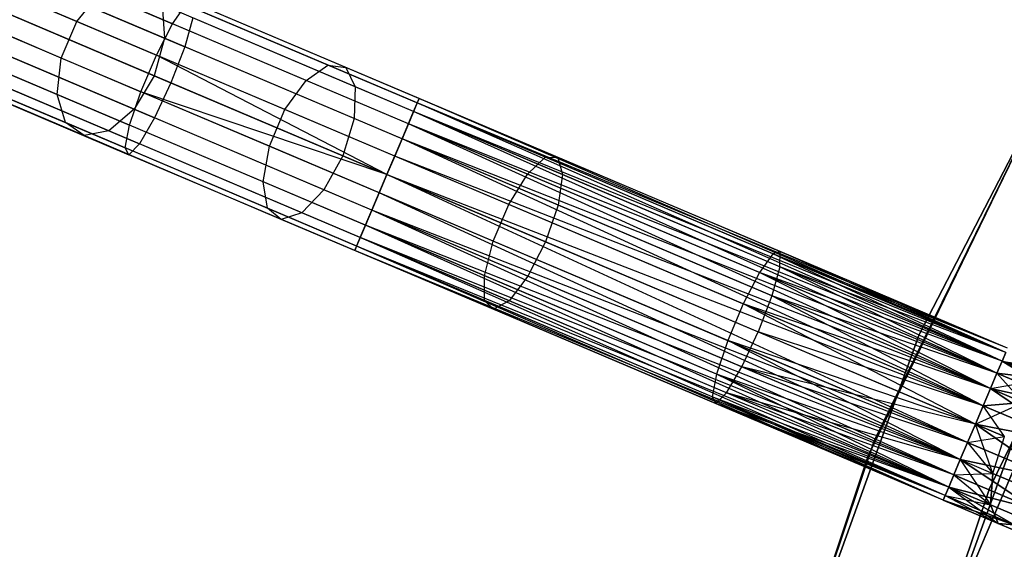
# Model space of a CAD drawing. Extents: x -91 to 91, y -91 to 262.
# Tile 287 of 480: x -69 to -57, y 23 to 29. Entities that reach past the tile are written whole.
import ezdxf

# ---------------------------------------------------------------- set-up
doc = ezdxf.new("R2010")
doc.units = 0
doc.header["$LTSCALE"] = 25.4
doc.layers.get('0').update_dxf_attribs({"linetype": 'CONTINUOUS'})

# ---------------------------------------------------------------- blocks, each defined once
blk = doc.blocks.new('ETE0_STL_1')
at = {"color": 0}
for p, q in [((-54.363, 32.816, 330.508), (-58.182, 25.439, 330.508)), ((-58.182, 25.439, 321.008), (-54.363, 32.816, 321.008)), ((-54.363, 32.816, 330.508), (-58.182, 25.439, 330.508)), ((-58.182, 25.439, 321.008), (-54.363, 32.816, 321.008)), ((-58.726, 24.157, 159.5), (-55.07, 31.615, 159.5)), ((-55.07, 31.615, 169), (-58.726, 24.157, 169)), ((-58.726, 24.157, 159.5), (-55.07, 31.615, 159.5)), ((-55.07, 31.615, 169), (-58.726, 24.157, 169)), ((-55.166, 31.447, 158.5), (-58.799, 23.977, 158.5)), ((-58.799, 23.977, 159.5), (-55.166, 31.447, 159.5)), ((-55.166, 31.447, 158.5), (-58.799, 23.977, 158.5)), ((-58.799, 23.977, 159.5), (-55.166, 31.447, 159.5)), ((-53.769, 30.868, 159.5), (-57.339, 23.586, 159.5)), ((-57.339, 23.586, 169), (-53.769, 30.868, 169)), ((-57.339, 23.586, 169), (-53.769, 30.868, 169)), ((-53.769, 30.868, 159.5), (-57.339, 23.586, 159.5)), ((-69.944, 30.353, 170.175), (-67.169, 29.176, 169.489)), ((-69.944, 30.353, 170.175), (-67.169, 29.176, 169.489)), ((-68.322, 29.205, 317.311), (-70.582, 30.163, 315.345)), ((-68.322, 29.205, 317.311), (-70.582, 30.163, 315.345)), ((-70.17, 29.988, 169.963), (-67.365, 28.799, 169.269)), ((-70.17, 29.988, 169.963), (-67.365, 28.799, 169.269)), ((-69.58, 29.983, 171.737), (-67.023, 28.899, 171.105)), ((-69.58, 29.983, 171.737), (-67.023, 28.899, 171.105)), ((-67.268, 29.003, 315.779), (-69.328, 29.876, 313.987)), ((-67.268, 29.003, 315.779), (-69.328, 29.876, 313.987)), ((-68.509, 28.764, 317.311), (-70.769, 29.722, 315.345)), ((-68.509, 28.764, 317.311), (-70.769, 29.722, 315.345)), ((-65.299, 28.679, 318.333), (-67.73, 29.709, 316.802)), ((-65.299, 28.679, 318.333), (-67.73, 29.709, 316.802)), ((-65.086, 28.651, 317.905), (-67.46, 29.658, 316.41)), ((-65.086, 28.651, 317.905), (-67.46, 29.658, 316.41)), ((-70.357, 29.547, 169.963), (-67.552, 28.358, 169.269)), ((-70.357, 29.547, 169.963), (-67.552, 28.358, 169.269)), ((-67.189, 28.464, 171.219), (-69.73, 29.542, 171.847)), ((-67.189, 28.464, 171.219), (-69.73, 29.542, 171.847)), ((-68.322, 29.205, 317.311), (-68.041, 29.546, 317.127)), ((-68.322, 29.205, 317.311), (-68.041, 29.546, 317.127)), ((-65.563, 28.495, 318.688), (-68.041, 29.546, 317.127)), ((-65.563, 28.495, 318.688), (-68.041, 29.546, 317.127)), ((-69.438, 29.418, 313.903), (-67.39, 28.55, 315.685)), ((-69.438, 29.418, 313.903), (-67.39, 28.55, 315.685)), ((-67.294, 29.403, 316.041), (-67.268, 29.003, 315.779)), ((-64.973, 28.419, 317.503), (-67.294, 29.403, 316.041)), ((-64.973, 28.419, 317.503), (-67.294, 29.403, 316.041)), ((-67.294, 29.403, 316.041), (-67.268, 29.003, 315.779)), ((-67.169, 29.176, 169.489), (-67.009, 29.404, 169.879)), ((-67.169, 29.176, 169.489), (-67.009, 29.404, 169.879)), ((-64.224, 28.223, 169.653), (-67.009, 29.404, 169.879)), ((-64.224, 28.223, 169.653), (-67.009, 29.404, 169.879)), ((-64.202, 28.276, 170.128), (-66.921, 29.429, 170.349)), ((-64.202, 28.276, 170.128), (-66.921, 29.429, 170.349)), ((-68.559, 28.325, 317.127), (-70.794, 29.273, 315.182)), ((-68.559, 28.325, 317.127), (-70.794, 29.273, 315.182)), ((-68.509, 28.764, 317.311), (-68.322, 29.205, 317.311)), ((-68.509, 28.764, 317.311), (-68.322, 29.205, 317.311)), ((-65.817, 28.143, 318.888), (-68.322, 29.205, 317.311)), ((-65.817, 28.143, 318.888), (-68.322, 29.205, 317.311)), ((-67.365, 28.799, 169.269), (-67.169, 29.176, 169.489)), ((-67.365, 28.799, 169.269), (-67.169, 29.176, 169.489)), ((-64.33, 27.973, 169.259), (-67.169, 29.176, 169.489)), ((-64.33, 27.973, 169.259), (-67.169, 29.176, 169.489)), ((-66.926, 29.247, 170.791), (-67.023, 28.899, 171.105)), ((-66.926, 29.247, 170.791), (-67.023, 28.899, 171.105)), ((-64.268, 28.12, 170.576), (-66.926, 29.247, 170.791)), ((-64.268, 28.12, 170.576), (-66.926, 29.247, 170.791)), ((-70.462, 29.132, 170.175), (-67.687, 27.955, 169.489)), ((-70.462, 29.132, 170.175), (-67.687, 27.955, 169.489)), ((-69.943, 29.127, 171.737), (-67.386, 28.043, 171.105)), ((-69.943, 29.127, 171.737), (-67.386, 28.043, 171.105)), ((-68.46, 27.988, 316.802), (-70.653, 28.917, 314.894)), ((-68.46, 27.988, 316.802), (-70.653, 28.917, 314.894)), ((-67.631, 28.147, 315.779), (-69.691, 29.02, 313.987)), ((-67.631, 28.147, 315.779), (-69.691, 29.02, 313.987)), ((-67.268, 29.003, 315.779), (-67.39, 28.55, 315.685)), ((-67.268, 29.003, 315.779), (-67.39, 28.55, 315.685)), ((-64.985, 28.035, 317.217), (-67.268, 29.003, 315.779)), ((-64.985, 28.035, 317.217), (-67.268, 29.003, 315.779)), ((-70.462, 28.836, 170.552), (-67.739, 27.682, 169.879)), ((-70.462, 28.836, 170.552), (-67.739, 27.682, 169.879)), ((-70.168, 28.834, 171.434), (-67.569, 27.732, 170.791)), ((-70.168, 28.834, 171.434), (-67.569, 27.732, 170.791)), ((-67.552, 28.358, 169.269), (-67.365, 28.799, 169.269)), ((-67.552, 28.358, 169.269), (-67.365, 28.799, 169.269)), ((-64.496, 27.583, 169.037), (-67.365, 28.799, 169.269)), ((-64.496, 27.583, 169.037), (-67.365, 28.799, 169.269)), ((-64.589, 27.362, 169.008), (-67.365, 28.799, 169.269)), ((-64.589, 27.362, 169.008), (-67.365, 28.799, 169.269)), ((-67.023, 28.899, 171.105), (-67.189, 28.464, 171.219)), ((-67.023, 28.899, 171.105), (-67.189, 28.464, 171.219)), ((-64.408, 27.79, 170.893), (-67.023, 28.899, 171.105)), ((-64.408, 27.79, 170.893), (-67.023, 28.899, 171.105)), ((-68.235, 27.83, 316.41), (-70.377, 28.738, 314.547)), ((-68.235, 27.83, 316.41), (-70.377, 28.738, 314.547)), ((-70.356, 28.729, 171.006), (-67.696, 27.601, 170.349)), ((-70.356, 28.729, 171.006), (-67.696, 27.601, 170.349)), ((-67.936, 27.887, 316.041), (-70.03, 28.775, 314.219)), ((-67.936, 27.887, 316.041), (-70.03, 28.775, 314.219)), ((-68.559, 28.325, 317.127), (-68.509, 28.764, 317.311)), ((-68.559, 28.325, 317.127), (-68.509, 28.764, 317.311)), ((-66.004, 27.702, 318.888), (-68.509, 28.764, 317.311)), ((-66.004, 27.702, 318.888), (-68.509, 28.764, 317.311)), ((-65.563, 28.495, 318.688), (-65.299, 28.679, 318.333)), ((-65.563, 28.495, 318.688), (-65.299, 28.679, 318.333)), ((-65.299, 28.679, 318.333), (-65.086, 28.651, 317.905)), ((-62.684, 27.57, 319.452), (-65.299, 28.679, 318.333)), ((-62.684, 27.57, 319.452), (-65.299, 28.679, 318.333)), ((-65.299, 28.679, 318.333), (-65.086, 28.651, 317.905)), ((-65.086, 28.651, 317.905), (-64.973, 28.419, 317.503)), ((-62.532, 27.569, 318.998), (-65.086, 28.651, 317.905)), ((-62.532, 27.569, 318.998), (-65.086, 28.651, 317.905)), ((-65.086, 28.651, 317.905), (-64.973, 28.419, 317.503)), ((-67.39, 28.55, 315.685), (-67.631, 28.147, 315.779)), ((-67.39, 28.55, 315.685), (-67.631, 28.147, 315.779)), ((-67.39, 28.55, 315.685), (-65.121, 27.588, 317.114)), ((-67.39, 28.55, 315.685), (-65.121, 27.588, 317.114)), ((-67.189, 28.464, 171.219), (-67.386, 28.043, 171.105)), ((-67.189, 28.464, 171.219), (-67.386, 28.043, 171.105)), ((-64.589, 27.362, 171.008), (-67.189, 28.464, 171.219)), ((-64.589, 27.362, 171.008), (-67.189, 28.464, 171.219)), ((-65.817, 28.143, 318.888), (-65.563, 28.495, 318.688)), ((-65.817, 28.143, 318.888), (-65.563, 28.495, 318.688)), ((-62.897, 27.366, 319.828), (-65.563, 28.495, 318.688)), ((-62.897, 27.366, 319.828), (-65.563, 28.495, 318.688)), ((-68.46, 27.988, 316.802), (-68.559, 28.325, 317.127)), ((-66.08, 27.274, 318.688), (-68.559, 28.325, 317.127)), ((-68.46, 27.988, 316.802), (-68.559, 28.325, 317.127)), ((-66.08, 27.274, 318.688), (-68.559, 28.325, 317.127)), ((-67.687, 27.955, 169.489), (-67.552, 28.358, 169.269)), ((-67.687, 27.955, 169.489), (-67.552, 28.358, 169.269)), ((-64.589, 27.362, 169.008), (-67.552, 28.358, 169.269)), ((-64.589, 27.362, 169.008), (-67.552, 28.358, 169.269)), ((-64.683, 27.142, 169.037), (-67.552, 28.358, 169.269)), ((-64.683, 27.142, 169.037), (-67.552, 28.358, 169.269)), ((-64.973, 28.419, 317.503), (-64.985, 28.035, 317.217)), ((-64.973, 28.419, 317.503), (-64.985, 28.035, 317.217)), ((-62.476, 27.361, 318.571), (-64.973, 28.419, 317.503)), ((-62.476, 27.361, 318.571), (-64.973, 28.419, 317.503)), ((-64.224, 28.223, 169.653), (-64.33, 27.973, 169.259)), ((-64.224, 28.223, 169.653), (-64.33, 27.973, 169.259)), ((-64.268, 28.12, 170.576), (-64.202, 28.276, 170.128)), ((-64.268, 28.12, 170.576), (-64.202, 28.276, 170.128)), ((-64.202, 28.276, 170.128), (-64.224, 28.223, 169.653)), ((-64.202, 28.276, 170.128), (-64.224, 28.223, 169.653)), ((-57.12, 25.274, 169.887), (-64.224, 28.223, 169.653)), ((-57.142, 25.221, 169.653), (-64.224, 28.223, 169.653)), ((-57.12, 25.274, 169.887), (-64.224, 28.223, 169.653)), ((-57.142, 25.221, 169.653), (-64.224, 28.223, 169.653)), ((-57.186, 25.118, 169.44), (-64.224, 28.223, 169.653)), ((-57.186, 25.118, 169.44), (-64.224, 28.223, 169.653)), ((-57.142, 25.221, 170.362), (-64.202, 28.276, 170.128)), ((-57.12, 25.274, 170.128), (-64.202, 28.276, 170.128)), ((-57.142, 25.221, 170.362), (-64.202, 28.276, 170.128)), ((-57.12, 25.274, 170.128), (-64.202, 28.276, 170.128)), ((-57.12, 25.274, 169.887), (-64.202, 28.276, 170.128)), ((-57.12, 25.274, 169.887), (-64.202, 28.276, 170.128)), ((-67.631, 28.147, 315.779), (-67.936, 27.887, 316.041)), ((-67.631, 28.147, 315.779), (-67.936, 27.887, 316.041)), ((-65.348, 27.179, 317.217), (-67.631, 28.147, 315.779)), ((-65.348, 27.179, 317.217), (-67.631, 28.147, 315.779)), ((-66.004, 27.702, 318.888), (-65.817, 28.143, 318.888)), ((-66.004, 27.702, 318.888), (-65.817, 28.143, 318.888)), ((-63.123, 27.001, 320.041), (-65.817, 28.143, 318.888)), ((-63.123, 27.001, 320.041), (-65.817, 28.143, 318.888)), ((-64.408, 27.79, 170.893), (-64.268, 28.12, 170.576)), ((-64.408, 27.79, 170.893), (-64.268, 28.12, 170.576)), ((-57.248, 24.971, 170.756), (-64.268, 28.12, 170.576)), ((-57.186, 25.118, 170.576), (-64.268, 28.12, 170.576)), ((-57.248, 24.971, 170.756), (-64.268, 28.12, 170.576)), ((-57.186, 25.118, 170.576), (-64.268, 28.12, 170.576)), ((-57.142, 25.221, 170.362), (-64.268, 28.12, 170.576)), ((-57.142, 25.221, 170.362), (-64.268, 28.12, 170.576)), ((-68.235, 27.83, 316.41), (-68.46, 27.988, 316.802)), ((-66.029, 26.957, 318.333), (-68.46, 27.988, 316.802)), ((-68.235, 27.83, 316.41), (-68.46, 27.988, 316.802)), ((-66.029, 26.957, 318.333), (-68.46, 27.988, 316.802)), ((-67.386, 28.043, 171.105), (-67.569, 27.732, 170.791)), ((-67.386, 28.043, 171.105), (-67.569, 27.732, 170.791)), ((-64.771, 26.935, 170.893), (-67.386, 28.043, 171.105)), ((-64.771, 26.935, 170.893), (-67.386, 28.043, 171.105)), ((-64.985, 28.035, 317.217), (-65.121, 27.588, 317.114)), ((-64.985, 28.035, 317.217), (-65.121, 27.588, 317.114)), ((-62.53, 26.994, 318.267), (-64.985, 28.035, 317.217)), ((-62.53, 26.994, 318.267), (-64.985, 28.035, 317.217)), ((-64.33, 27.973, 169.259), (-64.496, 27.583, 169.037)), ((-64.33, 27.973, 169.259), (-64.496, 27.583, 169.037)), ((-57.186, 25.118, 169.44), (-64.33, 27.973, 169.259)), ((-57.248, 24.971, 169.259), (-64.33, 27.973, 169.259)), ((-57.186, 25.118, 169.44), (-64.33, 27.973, 169.259)), ((-57.248, 24.971, 169.259), (-64.33, 27.973, 169.259)), ((-57.326, 24.788, 169.122), (-64.33, 27.973, 169.259)), ((-57.326, 24.788, 169.122), (-64.33, 27.973, 169.259)), ((-67.936, 27.887, 316.041), (-68.235, 27.83, 316.41)), ((-67.936, 27.887, 316.041), (-68.235, 27.83, 316.41)), ((-65.615, 26.903, 317.503), (-67.936, 27.887, 316.041)), ((-65.615, 26.903, 317.503), (-67.936, 27.887, 316.041)), ((-67.739, 27.682, 169.879), (-67.687, 27.955, 169.489)), ((-67.739, 27.682, 169.879), (-67.687, 27.955, 169.489)), ((-64.848, 26.752, 169.259), (-67.687, 27.955, 169.489)), ((-64.848, 26.752, 169.259), (-67.687, 27.955, 169.489)), ((-55.337, 27.85, 327.508), (-58.499, 20.389, 327.508)), ((-58.499, 20.389, 328.508), (-55.337, 27.85, 328.508)), ((-55.337, 27.85, 327.508), (-58.499, 20.389, 327.508)), ((-58.499, 20.389, 328.508), (-55.337, 27.85, 328.508)), ((-65.861, 26.823, 317.905), (-68.235, 27.83, 316.41)), ((-65.861, 26.823, 317.905), (-68.235, 27.83, 316.41)), ((-67.569, 27.732, 170.791), (-67.696, 27.601, 170.349)), ((-67.569, 27.732, 170.791), (-67.696, 27.601, 170.349)), ((-64.91, 26.605, 170.576), (-67.569, 27.732, 170.791)), ((-64.91, 26.605, 170.576), (-67.569, 27.732, 170.791)), ((-64.589, 27.362, 171.008), (-64.408, 27.79, 170.893)), ((-64.589, 27.362, 171.008), (-64.408, 27.79, 170.893)), ((-57.414, 24.581, 170.979), (-64.408, 27.79, 170.893)), ((-57.326, 24.788, 170.893), (-64.408, 27.79, 170.893)), ((-57.414, 24.581, 170.979), (-64.408, 27.79, 170.893)), ((-57.326, 24.788, 170.893), (-64.408, 27.79, 170.893)), ((-57.248, 24.971, 170.756), (-64.408, 27.79, 170.893)), ((-57.248, 24.971, 170.756), (-64.408, 27.79, 170.893)), ((-64.954, 26.502, 169.653), (-67.739, 27.682, 169.879)), ((-64.954, 26.502, 169.653), (-67.739, 27.682, 169.879)), ((-67.696, 27.601, 170.349), (-67.739, 27.682, 169.879)), ((-67.696, 27.601, 170.349), (-67.739, 27.682, 169.879)), ((-66.08, 27.274, 318.688), (-66.004, 27.702, 318.888)), ((-66.08, 27.274, 318.688), (-66.004, 27.702, 318.888)), ((-63.31, 26.56, 320.041), (-66.004, 27.702, 318.888)), ((-63.31, 26.56, 320.041), (-66.004, 27.702, 318.888)), ((-64.977, 26.448, 170.128), (-67.696, 27.601, 170.349)), ((-64.977, 26.448, 170.128), (-67.696, 27.601, 170.349)), ((-65.121, 27.588, 317.114), (-65.348, 27.179, 317.217)), ((-65.121, 27.588, 317.114), (-65.348, 27.179, 317.217)), ((-65.121, 27.588, 317.114), (-62.68, 26.553, 318.158)), ((-65.121, 27.588, 317.114), (-62.68, 26.553, 318.158)), ((-64.496, 27.583, 169.037), (-64.589, 27.362, 169.008)), ((-64.496, 27.583, 169.037), (-64.589, 27.362, 169.008)), ((-57.326, 24.788, 169.122), (-64.496, 27.583, 169.037)), ((-57.326, 24.788, 169.122), (-64.496, 27.583, 169.037)), ((-57.414, 24.581, 169.037), (-64.496, 27.583, 169.037)), ((-57.414, 24.581, 169.037), (-64.496, 27.583, 169.037)), ((-62.897, 27.366, 319.828), (-62.684, 27.57, 319.452)), ((-62.897, 27.366, 319.828), (-62.684, 27.57, 319.452)), ((-62.684, 27.57, 319.452), (-62.532, 27.569, 318.998)), ((-59.945, 26.409, 320.133), (-62.684, 27.57, 319.452)), ((-59.945, 26.409, 320.133), (-62.684, 27.57, 319.452)), ((-62.684, 27.57, 319.452), (-62.532, 27.569, 318.998)), ((-62.532, 27.569, 318.998), (-62.476, 27.361, 318.571)), ((-59.857, 26.435, 319.664), (-62.532, 27.569, 318.998)), ((-59.857, 26.435, 319.664), (-62.532, 27.569, 318.998)), ((-62.532, 27.569, 318.998), (-62.476, 27.361, 318.571)), ((-66.029, 26.957, 318.333), (-66.08, 27.274, 318.688)), ((-63.415, 26.144, 319.828), (-66.08, 27.274, 318.688)), ((-66.029, 26.957, 318.333), (-66.08, 27.274, 318.688)), ((-63.415, 26.144, 319.828), (-66.08, 27.274, 318.688)), ((-64.771, 26.935, 170.893), (-64.589, 27.362, 171.008)), ((-64.771, 26.935, 170.893), (-64.589, 27.362, 171.008)), ((-64.589, 27.362, 169.008), (-64.683, 27.142, 169.037)), ((-64.589, 27.362, 169.008), (-64.683, 27.142, 169.037)), ((-64.589, 27.362, 171.008), (-57.414, 24.581, 170.979)), ((-57.507, 24.36, 169.008), (-64.589, 27.362, 169.008)), ((-57.507, 24.36, 169.008), (-64.589, 27.362, 169.008)), ((-57.601, 24.14, 170.979), (-64.589, 27.362, 171.008)), ((-57.601, 24.14, 170.979), (-64.589, 27.362, 171.008)), ((-57.507, 24.36, 171.008), (-64.589, 27.362, 171.008)), ((-57.507, 24.36, 171.008), (-64.589, 27.362, 171.008)), ((-64.589, 27.362, 171.008), (-57.414, 24.581, 170.979)), ((-63.123, 27.001, 320.041), (-62.897, 27.366, 319.828)), ((-63.123, 27.001, 320.041), (-62.897, 27.366, 319.828)), ((-60.105, 26.182, 320.523), (-62.897, 27.366, 319.828)), ((-60.105, 26.182, 320.523), (-62.897, 27.366, 319.828)), ((-62.476, 27.361, 318.571), (-62.53, 26.994, 318.267)), ((-62.476, 27.361, 318.571), (-62.53, 26.994, 318.267)), ((-59.861, 26.252, 319.221), (-62.476, 27.361, 318.571)), ((-59.861, 26.252, 319.221), (-62.476, 27.361, 318.571)), ((-65.348, 27.179, 317.217), (-65.615, 26.903, 317.503)), ((-65.348, 27.179, 317.217), (-65.615, 26.903, 317.503)), ((-62.893, 26.139, 318.267), (-65.348, 27.179, 317.217)), ((-62.893, 26.139, 318.267), (-65.348, 27.179, 317.217)), ((-64.683, 27.142, 169.037), (-64.848, 26.752, 169.259)), ((-64.683, 27.142, 169.037), (-64.848, 26.752, 169.259)), ((-57.601, 24.14, 169.037), (-64.683, 27.142, 169.037)), ((-57.601, 24.14, 169.037), (-64.683, 27.142, 169.037)), ((-57.689, 23.933, 169.122), (-64.683, 27.142, 169.037)), ((-57.689, 23.933, 169.122), (-64.683, 27.142, 169.037)), ((-65.861, 26.823, 317.905), (-66.029, 26.957, 318.333)), ((-63.414, 25.849, 319.452), (-66.029, 26.957, 318.333)), ((-65.861, 26.823, 317.905), (-66.029, 26.957, 318.333)), ((-63.414, 25.849, 319.452), (-66.029, 26.957, 318.333)), ((-65.615, 26.903, 317.503), (-65.861, 26.823, 317.905)), ((-65.615, 26.903, 317.503), (-65.861, 26.823, 317.905)), ((-63.119, 25.845, 318.571), (-65.615, 26.903, 317.503)), ((-63.119, 25.845, 318.571), (-65.615, 26.903, 317.503)), ((-64.91, 26.605, 170.576), (-64.771, 26.935, 170.893)), ((-64.91, 26.605, 170.576), (-64.771, 26.935, 170.893)), ((-57.766, 23.75, 170.756), (-64.771, 26.935, 170.893)), ((-57.689, 23.933, 170.893), (-64.771, 26.935, 170.893)), ((-57.766, 23.75, 170.756), (-64.771, 26.935, 170.893)), ((-57.689, 23.933, 170.893), (-64.771, 26.935, 170.893)), ((-57.601, 24.14, 170.979), (-64.771, 26.935, 170.893)), ((-57.601, 24.14, 170.979), (-64.771, 26.935, 170.893)), ((-63.31, 26.56, 320.041), (-63.123, 27.001, 320.041)), ((-63.31, 26.56, 320.041), (-63.123, 27.001, 320.041)), ((-60.301, 25.805, 320.743), (-63.123, 27.001, 320.041)), ((-60.301, 25.805, 320.743), (-63.123, 27.001, 320.041)), ((-62.53, 26.994, 318.267), (-62.68, 26.553, 318.158)), ((-62.53, 26.994, 318.267), (-62.68, 26.553, 318.158)), ((-59.957, 25.904, 318.907), (-62.53, 26.994, 318.267)), ((-59.957, 25.904, 318.907), (-62.53, 26.994, 318.267)), ((-63.307, 25.741, 318.998), (-65.861, 26.823, 317.905)), ((-63.307, 25.741, 318.998), (-65.861, 26.823, 317.905)), ((-64.848, 26.752, 169.259), (-64.954, 26.502, 169.653)), ((-64.848, 26.752, 169.259), (-64.954, 26.502, 169.653)), ((-57.689, 23.933, 169.122), (-64.848, 26.752, 169.259)), ((-57.766, 23.75, 169.259), (-64.848, 26.752, 169.259)), ((-57.689, 23.933, 169.122), (-64.848, 26.752, 169.259)), ((-57.766, 23.75, 169.259), (-64.848, 26.752, 169.259)), ((-57.828, 23.603, 169.44), (-64.848, 26.752, 169.259)), ((-57.828, 23.603, 169.44), (-64.848, 26.752, 169.259)), ((-64.977, 26.448, 170.128), (-64.91, 26.605, 170.576)), ((-64.977, 26.448, 170.128), (-64.91, 26.605, 170.576)), ((-57.872, 23.5, 170.362), (-64.91, 26.605, 170.576)), ((-57.828, 23.603, 170.576), (-64.91, 26.605, 170.576)), ((-57.872, 23.5, 170.362), (-64.91, 26.605, 170.576)), ((-57.828, 23.603, 170.576), (-64.91, 26.605, 170.576)), ((-57.766, 23.75, 170.756), (-64.91, 26.605, 170.576)), ((-57.766, 23.75, 170.756), (-64.91, 26.605, 170.576)), ((-63.415, 26.144, 319.828), (-63.31, 26.56, 320.041)), ((-63.415, 26.144, 319.828), (-63.31, 26.56, 320.041)), ((-60.488, 25.364, 320.743), (-63.31, 26.56, 320.041)), ((-60.488, 25.364, 320.743), (-63.31, 26.56, 320.041)), ((-62.68, 26.553, 318.158), (-62.893, 26.139, 318.267)), ((-62.68, 26.553, 318.158), (-62.893, 26.139, 318.267)), ((-62.68, 26.553, 318.158), (-60.123, 25.469, 318.794)), ((-62.68, 26.553, 318.158), (-60.123, 25.469, 318.794)), ((-64.954, 26.502, 169.653), (-64.977, 26.448, 170.128)), ((-64.954, 26.502, 169.653), (-64.977, 26.448, 170.128)), ((-57.895, 23.446, 169.887), (-64.977, 26.448, 170.128)), ((-57.895, 23.446, 169.887), (-64.977, 26.448, 170.128)), ((-57.895, 23.446, 170.128), (-64.977, 26.448, 170.128)), ((-57.895, 23.446, 170.128), (-64.977, 26.448, 170.128)), ((-57.872, 23.5, 170.362), (-64.977, 26.448, 170.128)), ((-57.872, 23.5, 170.362), (-64.977, 26.448, 170.128)), ((-57.828, 23.603, 169.44), (-64.954, 26.502, 169.653)), ((-57.872, 23.5, 169.653), (-64.954, 26.502, 169.653)), ((-57.828, 23.603, 169.44), (-64.954, 26.502, 169.653)), ((-57.872, 23.5, 169.653), (-64.954, 26.502, 169.653)), ((-57.895, 23.446, 169.887), (-64.954, 26.502, 169.653)), ((-57.895, 23.446, 169.887), (-64.954, 26.502, 169.653)), ((-59.857, 26.435, 319.664), (-59.945, 26.409, 320.133)), ((-59.857, 26.435, 319.664), (-59.945, 26.409, 320.133)), ((-59.861, 26.252, 319.221), (-59.857, 26.435, 319.664)), ((-59.861, 26.252, 319.221), (-59.857, 26.435, 319.664)), ((-57.12, 25.274, 319.887), (-59.857, 26.435, 319.664)), ((-57.12, 25.274, 320.128), (-59.857, 26.435, 319.664)), ((-57.12, 25.274, 320.128), (-59.857, 26.435, 319.664)), ((-57.12, 25.274, 319.887), (-59.857, 26.435, 319.664)), ((-57.142, 25.221, 319.653), (-59.857, 26.435, 319.664)), ((-57.142, 25.221, 319.653), (-59.857, 26.435, 319.664)), ((-59.945, 26.409, 320.133), (-60.105, 26.182, 320.523)), ((-59.945, 26.409, 320.133), (-60.105, 26.182, 320.523)), ((-57.186, 25.118, 320.576), (-59.945, 26.409, 320.133)), ((-57.142, 25.221, 320.362), (-59.945, 26.409, 320.133)), ((-57.186, 25.118, 320.576), (-59.945, 26.409, 320.133)), ((-57.142, 25.221, 320.362), (-59.945, 26.409, 320.133)), ((-57.12, 25.274, 320.128), (-59.945, 26.409, 320.133)), ((-57.12, 25.274, 320.128), (-59.945, 26.409, 320.133)), ((-59.861, 26.252, 319.221), (-59.957, 25.904, 318.907)), ((-59.861, 26.252, 319.221), (-59.957, 25.904, 318.907)), ((-57.142, 25.221, 319.653), (-59.861, 26.252, 319.221)), ((-57.186, 25.118, 319.44), (-59.861, 26.252, 319.221)), ((-57.142, 25.221, 319.653), (-59.861, 26.252, 319.221)), ((-57.186, 25.118, 319.44), (-59.861, 26.252, 319.221)), ((-57.248, 24.971, 319.259), (-59.861, 26.252, 319.221)), ((-57.248, 24.971, 319.259), (-59.861, 26.252, 319.221)), ((-63.414, 25.849, 319.452), (-63.415, 26.144, 319.828)), ((-60.623, 24.961, 320.523), (-63.415, 26.144, 319.828)), ((-63.414, 25.849, 319.452), (-63.415, 26.144, 319.828)), ((-60.623, 24.961, 320.523), (-63.415, 26.144, 319.828)), ((-62.893, 26.139, 318.267), (-63.119, 25.845, 318.571)), ((-62.893, 26.139, 318.267), (-63.119, 25.845, 318.571)), ((-60.32, 25.048, 318.907), (-62.893, 26.139, 318.267)), ((-60.32, 25.048, 318.907), (-62.893, 26.139, 318.267)), ((-60.105, 26.182, 320.523), (-60.301, 25.805, 320.743)), ((-60.105, 26.182, 320.523), (-60.301, 25.805, 320.743)), ((-57.326, 24.788, 320.893), (-60.105, 26.182, 320.523)), ((-57.248, 24.971, 320.756), (-60.105, 26.182, 320.523)), ((-57.326, 24.788, 320.893), (-60.105, 26.182, 320.523)), ((-57.248, 24.971, 320.756), (-60.105, 26.182, 320.523)), ((-57.186, 25.118, 320.576), (-60.105, 26.182, 320.523)), ((-57.186, 25.118, 320.576), (-60.105, 26.182, 320.523)), ((-63.307, 25.741, 318.998), (-63.414, 25.849, 319.452)), ((-60.674, 24.687, 320.133), (-63.414, 25.849, 319.452)), ((-63.307, 25.741, 318.998), (-63.414, 25.849, 319.452)), ((-60.674, 24.687, 320.133), (-63.414, 25.849, 319.452)), ((-63.119, 25.845, 318.571), (-63.307, 25.741, 318.998)), ((-63.119, 25.845, 318.571), (-63.307, 25.741, 318.998)), ((-60.504, 24.737, 319.221), (-63.119, 25.845, 318.571)), ((-60.504, 24.737, 319.221), (-63.119, 25.845, 318.571)), ((-59.957, 25.904, 318.907), (-60.123, 25.469, 318.794)), ((-59.957, 25.904, 318.907), (-60.123, 25.469, 318.794)), ((-57.248, 24.971, 319.259), (-59.957, 25.904, 318.907)), ((-57.248, 24.971, 319.259), (-59.957, 25.904, 318.907)), ((-57.326, 24.788, 319.122), (-59.957, 25.904, 318.907)), ((-57.326, 24.788, 319.122), (-59.957, 25.904, 318.907)), ((-57.414, 24.581, 319.037), (-59.957, 25.904, 318.907)), ((-57.414, 24.581, 319.037), (-59.957, 25.904, 318.907)), ((-60.632, 24.607, 319.664), (-63.307, 25.741, 318.998)), ((-60.632, 24.607, 319.664), (-63.307, 25.741, 318.998)), ((-60.301, 25.805, 320.743), (-60.488, 25.364, 320.743)), ((-60.301, 25.805, 320.743), (-60.488, 25.364, 320.743)), ((-57.507, 24.36, 321.008), (-60.301, 25.805, 320.743)), ((-57.414, 24.581, 320.979), (-60.301, 25.805, 320.743)), ((-57.507, 24.36, 321.008), (-60.301, 25.805, 320.743)), ((-57.414, 24.581, 320.979), (-60.301, 25.805, 320.743)), ((-57.326, 24.788, 320.893), (-60.301, 25.805, 320.743)), ((-57.326, 24.788, 320.893), (-60.301, 25.805, 320.743)), ((-58.182, 25.439, 330.508), (-61.004, 17.627, 330.508)), ((-61.004, 17.627, 321.008), (-58.182, 25.439, 321.008)), ((-58.182, 25.439, 330.508), (-61.004, 17.627, 330.508)), ((-61.004, 17.627, 321.008), (-58.182, 25.439, 321.008)), ((-60.488, 25.364, 320.743), (-60.623, 24.961, 320.523)), ((-60.488, 25.364, 320.743), (-60.623, 24.961, 320.523)), ((-57.689, 23.933, 320.893), (-60.488, 25.364, 320.743)), ((-57.601, 24.14, 320.979), (-60.488, 25.364, 320.743)), ((-57.689, 23.933, 320.893), (-60.488, 25.364, 320.743)), ((-57.601, 24.14, 320.979), (-60.488, 25.364, 320.743)), ((-57.507, 24.36, 321.008), (-60.488, 25.364, 320.743)), ((-57.507, 24.36, 321.008), (-60.488, 25.364, 320.743)), ((-60.32, 25.048, 318.907), (-60.123, 25.469, 318.794)), ((-60.32, 25.048, 318.907), (-60.123, 25.469, 318.794)), ((-60.123, 25.469, 318.794), (-57.507, 24.36, 319.008)), ((-57.414, 24.581, 319.037), (-60.123, 25.469, 318.794)), ((-57.414, 24.581, 319.037), (-60.123, 25.469, 318.794)), ((-60.123, 25.469, 318.794), (-57.507, 24.36, 319.008)), ((-58.182, 25.439, 330.508), (-58.182, 25.439, 321.008)), ((-58.182, 25.439, 330.508), (-58.182, 25.439, 321.008)), ((-57.142, 25.221, 320.362), (-57.186, 25.118, 320.576)), ((-57.186, 25.118, 319.44), (-57.142, 25.221, 319.653)), ((-57.142, 25.221, 320.362), (-57.186, 25.118, 320.576)), ((-57.186, 25.118, 319.44), (-57.142, 25.221, 319.653)), ((-57.186, 25.118, 170.576), (-57.142, 25.221, 170.362)), ((-57.142, 25.221, 169.653), (-57.186, 25.118, 169.44)), ((-57.142, 25.221, 169.653), (-57.186, 25.118, 169.44)), ((-57.186, 25.118, 170.576), (-57.142, 25.221, 170.362)), ((-60.504, 24.737, 319.221), (-60.32, 25.048, 318.907)), ((-60.504, 24.737, 319.221), (-60.32, 25.048, 318.907)), ((-57.507, 24.36, 319.008), (-60.32, 25.048, 318.907)), ((-57.601, 24.14, 319.037), (-60.32, 25.048, 318.907)), ((-57.507, 24.36, 319.008), (-60.32, 25.048, 318.907)), ((-57.601, 24.14, 319.037), (-60.32, 25.048, 318.907)), ((-57.689, 23.933, 319.122), (-60.32, 25.048, 318.907)), ((-57.689, 23.933, 319.122), (-60.32, 25.048, 318.907)), ((-57.186, 25.118, 320.576), (-57.248, 24.971, 320.756)), ((-57.248, 24.971, 319.259), (-57.186, 25.118, 319.44)), ((-57.186, 25.118, 320.576), (-57.248, 24.971, 320.756)), ((-57.248, 24.971, 319.259), (-57.186, 25.118, 319.44)), ((-57.248, 24.971, 170.756), (-57.186, 25.118, 170.576)), ((-57.186, 25.118, 169.44), (-57.248, 24.971, 169.259)), ((-57.186, 25.118, 169.44), (-57.248, 24.971, 169.259)), ((-57.248, 24.971, 170.756), (-57.186, 25.118, 170.576)), ((-56.681, 24.904, 320.685), (-57.186, 25.118, 320.576)), ((-56.681, 24.904, 320.685), (-57.186, 25.118, 320.576)), ((-56.313, 24.87, 319.832), (-57.186, 25.118, 319.44)), ((-56.313, 24.87, 319.832), (-57.186, 25.118, 319.44)), ((-56.28, 24.56, 319.468), (-57.186, 25.118, 319.44)), ((-56.28, 24.56, 319.468), (-57.186, 25.118, 319.44)), ((-57.186, 25.118, 169.44), (-56.681, 24.904, 169.331)), ((-57.186, 25.118, 169.44), (-56.681, 24.904, 169.331)), ((-57.186, 25.118, 169.44), (-56.458, 24.994, 169.744)), ((-57.186, 25.118, 169.44), (-56.458, 24.994, 169.744)), ((-57.186, 25.118, 170.576), (-56.313, 24.87, 170.183)), ((-57.186, 25.118, 170.576), (-56.313, 24.87, 170.183)), ((-57.186, 25.118, 170.576), (-56.28, 24.56, 170.547)), ((-57.186, 25.118, 170.576), (-56.28, 24.56, 170.547)), ((-60.623, 24.961, 320.523), (-60.674, 24.687, 320.133)), ((-60.623, 24.961, 320.523), (-60.674, 24.687, 320.133)), ((-57.828, 23.603, 320.576), (-60.623, 24.961, 320.523)), ((-57.766, 23.75, 320.756), (-60.623, 24.961, 320.523)), ((-57.828, 23.603, 320.576), (-60.623, 24.961, 320.523)), ((-57.766, 23.75, 320.756), (-60.623, 24.961, 320.523)), ((-57.689, 23.933, 320.893), (-60.623, 24.961, 320.523)), ((-57.689, 23.933, 320.893), (-60.623, 24.961, 320.523)), ((-57.248, 24.971, 320.756), (-57.326, 24.788, 320.893)), ((-57.326, 24.788, 319.122), (-57.248, 24.971, 319.259)), ((-57.248, 24.971, 320.756), (-57.326, 24.788, 320.893)), ((-57.326, 24.788, 319.122), (-57.248, 24.971, 319.259)), ((-57.326, 24.788, 170.893), (-57.248, 24.971, 170.756)), ((-57.248, 24.971, 169.259), (-57.326, 24.788, 169.122)), ((-57.248, 24.971, 169.259), (-57.326, 24.788, 169.122)), ((-57.326, 24.788, 170.893), (-57.248, 24.971, 170.756)), ((-57.326, 24.788, 169.122), (-56.681, 24.904, 169.331)), ((-57.326, 24.788, 169.122), (-56.681, 24.904, 169.331)), ((-56.933, 24.622, 320.978), (-57.248, 24.971, 320.756)), ((-56.933, 24.622, 320.978), (-57.248, 24.971, 320.756)), ((-56.681, 24.904, 320.685), (-57.248, 24.971, 320.756)), ((-56.681, 24.904, 320.685), (-57.248, 24.971, 320.756)), ((-56.28, 24.56, 319.468), (-57.248, 24.971, 319.259)), ((-56.28, 24.56, 319.468), (-57.248, 24.971, 319.259)), ((-57.248, 24.971, 169.259), (-56.681, 24.904, 169.331)), ((-57.248, 24.971, 169.259), (-56.681, 24.904, 169.331)), ((-57.248, 24.971, 170.756), (-56.28, 24.56, 170.547)), ((-57.248, 24.971, 170.756), (-56.28, 24.56, 170.547)), ((-59.563, 17.211, 330.508), (-56.807, 24.838, 330.508)), ((-56.807, 24.838, 321.008), (-59.563, 17.211, 321.008)), ((-56.807, 24.838, 321.008), (-59.563, 17.211, 321.008)), ((-59.563, 17.211, 330.508), (-56.807, 24.838, 330.508)), ((-57.326, 24.788, 320.893), (-57.414, 24.581, 320.979)), ((-57.414, 24.581, 319.037), (-57.326, 24.788, 319.122)), ((-57.326, 24.788, 320.893), (-57.414, 24.581, 320.979)), ((-57.414, 24.581, 319.037), (-57.326, 24.788, 319.122)), ((-57.414, 24.581, 170.979), (-57.326, 24.788, 170.893)), ((-57.326, 24.788, 169.122), (-57.414, 24.581, 169.037)), ((-57.326, 24.788, 169.122), (-57.414, 24.581, 169.037)), ((-57.414, 24.581, 170.979), (-57.326, 24.788, 170.893)), ((-56.933, 24.622, 320.978), (-57.326, 24.788, 320.893)), ((-56.933, 24.622, 320.978), (-57.326, 24.788, 320.893)), ((-56.28, 24.56, 319.468), (-57.326, 24.788, 319.122)), ((-56.28, 24.56, 319.468), (-57.326, 24.788, 319.122)), ((-56.367, 24.137, 319.263), (-57.326, 24.788, 319.122)), ((-56.367, 24.137, 319.263), (-57.326, 24.788, 319.122)), ((-57.326, 24.788, 169.122), (-56.933, 24.622, 169.037)), ((-57.326, 24.788, 169.122), (-56.933, 24.622, 169.037)), ((-57.326, 24.788, 170.893), (-56.28, 24.56, 170.547)), ((-57.326, 24.788, 170.893), (-56.28, 24.56, 170.547)), ((-57.326, 24.788, 170.893), (-56.367, 24.137, 170.752)), ((-57.326, 24.788, 170.893), (-56.367, 24.137, 170.752)), ((-57.895, 23.446, 320.128), (-60.674, 24.687, 320.133)), ((-60.674, 24.687, 320.133), (-60.632, 24.607, 319.664)), ((-57.872, 23.5, 320.362), (-60.674, 24.687, 320.133)), ((-57.895, 23.446, 320.128), (-60.674, 24.687, 320.133)), ((-57.872, 23.5, 320.362), (-60.674, 24.687, 320.133)), ((-57.828, 23.603, 320.576), (-60.674, 24.687, 320.133)), ((-57.828, 23.603, 320.576), (-60.674, 24.687, 320.133)), ((-60.674, 24.687, 320.133), (-60.632, 24.607, 319.664)), ((-60.632, 24.607, 319.664), (-60.504, 24.737, 319.221)), ((-60.632, 24.607, 319.664), (-60.504, 24.737, 319.221)), ((-57.689, 23.933, 319.122), (-60.504, 24.737, 319.221)), ((-57.766, 23.75, 319.259), (-60.504, 24.737, 319.221)), ((-57.689, 23.933, 319.122), (-60.504, 24.737, 319.221)), ((-57.766, 23.75, 319.259), (-60.504, 24.737, 319.221)), ((-57.828, 23.603, 319.44), (-60.504, 24.737, 319.221)), ((-57.828, 23.603, 319.44), (-60.504, 24.737, 319.221)), ((-57.895, 23.446, 320.128), (-60.632, 24.607, 319.664)), ((-57.895, 23.446, 319.887), (-60.632, 24.607, 319.664)), ((-57.828, 23.603, 319.44), (-60.632, 24.607, 319.664)), ((-57.828, 23.603, 319.44), (-60.632, 24.607, 319.664)), ((-57.872, 23.5, 319.653), (-60.632, 24.607, 319.664)), ((-57.895, 23.446, 319.887), (-60.632, 24.607, 319.664)), ((-57.872, 23.5, 319.653), (-60.632, 24.607, 319.664)), ((-57.895, 23.446, 320.128), (-60.632, 24.607, 319.664)), ((-57.507, 24.36, 169.008), (-56.933, 24.622, 169.037)), ((-57.507, 24.36, 169.008), (-56.933, 24.622, 169.037)), ((-57.414, 24.581, 320.979), (-57.507, 24.36, 321.008)), ((-57.507, 24.36, 319.008), (-57.414, 24.581, 319.037)), ((-57.414, 24.581, 320.979), (-57.507, 24.36, 321.008)), ((-57.507, 24.36, 319.008), (-57.414, 24.581, 319.037)), ((-57.414, 24.581, 169.037), (-57.507, 24.36, 169.008)), ((-57.507, 24.36, 171.008), (-57.414, 24.581, 170.979)), ((-57.414, 24.581, 169.037), (-57.507, 24.36, 169.008)), ((-57.507, 24.36, 171.008), (-57.414, 24.581, 170.979)), ((-56.933, 24.622, 320.978), (-57.414, 24.581, 320.979)), ((-56.933, 24.622, 320.978), (-57.414, 24.581, 320.979)), ((-57.414, 24.581, 169.037), (-56.933, 24.622, 169.037)), ((-57.414, 24.581, 169.037), (-56.933, 24.622, 169.037)), ((-57.155, 24.211, 321.084), (-57.414, 24.581, 320.979)), ((-57.155, 24.211, 321.084), (-57.414, 24.581, 320.979)), ((-56.367, 24.137, 319.263), (-57.414, 24.581, 319.037)), ((-56.367, 24.137, 319.263), (-57.414, 24.581, 319.037)), ((-57.414, 24.581, 170.979), (-56.367, 24.137, 170.752)), ((-57.414, 24.581, 170.979), (-56.367, 24.137, 170.752)), ((-57.601, 24.14, 319.037), (-57.507, 24.36, 319.008)), ((-57.507, 24.36, 321.008), (-57.601, 24.14, 320.979)), ((-57.601, 24.14, 319.037), (-57.507, 24.36, 319.008)), ((-57.507, 24.36, 321.008), (-57.601, 24.14, 320.979)), ((-57.507, 24.36, 169.008), (-57.601, 24.14, 169.037)), ((-57.601, 24.14, 170.979), (-57.507, 24.36, 171.008)), ((-57.601, 24.14, 170.979), (-57.507, 24.36, 171.008)), ((-57.507, 24.36, 169.008), (-57.601, 24.14, 169.037)), ((-57.507, 24.36, 321.008), (-57.155, 24.211, 321.084)), ((-56.367, 24.137, 319.263), (-57.507, 24.36, 319.008)), ((-56.367, 24.137, 319.263), (-57.507, 24.36, 319.008)), ((-56.554, 23.696, 319.263), (-57.507, 24.36, 319.008)), ((-56.554, 23.696, 319.263), (-57.507, 24.36, 319.008)), ((-57.296, 23.766, 320.978), (-57.507, 24.36, 321.008)), ((-57.296, 23.766, 320.978), (-57.507, 24.36, 321.008)), ((-57.507, 24.36, 321.008), (-57.155, 24.211, 321.084)), ((-57.155, 24.211, 168.931), (-57.507, 24.36, 169.008)), ((-57.507, 24.36, 171.008), (-56.367, 24.137, 170.752)), ((-57.507, 24.36, 171.008), (-56.367, 24.137, 170.752)), ((-57.507, 24.36, 171.008), (-56.554, 23.696, 170.752)), ((-57.507, 24.36, 171.008), (-56.554, 23.696, 170.752)), ((-57.155, 24.211, 168.931), (-57.507, 24.36, 169.008)), ((-57.601, 24.14, 169.037), (-57.155, 24.211, 168.931)), ((-57.601, 24.14, 169.037), (-57.155, 24.211, 168.931)), ((-57.296, 23.766, 320.978), (-57.155, 24.211, 321.084)), ((-57.296, 23.766, 320.978), (-57.155, 24.211, 321.084)), ((-57.296, 23.766, 169.037), (-57.155, 24.211, 168.931)), ((-57.296, 23.766, 169.037), (-57.155, 24.211, 168.931)), ((-61.376, 16.285, 159.5), (-58.726, 24.157, 159.5)), ((-58.726, 24.157, 169), (-61.376, 16.285, 169)), ((-58.726, 24.157, 169), (-61.376, 16.285, 169)), ((-61.376, 16.285, 159.5), (-58.726, 24.157, 159.5)), ((-58.726, 24.157, 159.5), (-58.726, 24.157, 169)), ((-58.726, 24.157, 159.5), (-58.726, 24.157, 169)), ((-57.689, 23.933, 319.122), (-57.601, 24.14, 319.037)), ((-57.601, 24.14, 320.979), (-57.689, 23.933, 320.893)), ((-57.689, 23.933, 319.122), (-57.601, 24.14, 319.037)), ((-57.601, 24.14, 320.979), (-57.689, 23.933, 320.893)), ((-57.601, 24.14, 169.037), (-57.689, 23.933, 169.122)), ((-57.689, 23.933, 170.893), (-57.601, 24.14, 170.979)), ((-57.689, 23.933, 170.893), (-57.601, 24.14, 170.979)), ((-57.601, 24.14, 169.037), (-57.689, 23.933, 169.122)), ((-56.554, 23.696, 319.263), (-57.601, 24.14, 319.037)), ((-56.554, 23.696, 319.263), (-57.601, 24.14, 319.037)), ((-57.601, 24.14, 320.979), (-57.296, 23.766, 320.978)), ((-57.601, 24.14, 320.979), (-57.296, 23.766, 320.978)), ((-57.601, 24.14, 170.979), (-56.554, 23.696, 170.752)), ((-57.601, 24.14, 170.979), (-56.554, 23.696, 170.752)), ((-57.601, 24.14, 169.037), (-57.296, 23.766, 169.037)), ((-57.601, 24.14, 169.037), (-57.296, 23.766, 169.037)), ((-58.799, 23.977, 158.5), (-61.426, 16.097, 158.5)), ((-61.426, 16.097, 159.5), (-58.799, 23.977, 159.5)), ((-58.799, 23.977, 158.5), (-61.426, 16.097, 158.5)), ((-61.426, 16.097, 159.5), (-58.799, 23.977, 159.5)), ((-58.799, 23.977, 158.5), (-58.799, 23.977, 159.5)), ((-58.799, 23.977, 158.5), (-58.799, 23.977, 159.5)), ((-57.766, 23.75, 319.259), (-57.689, 23.933, 319.122)), ((-57.689, 23.933, 320.893), (-57.766, 23.75, 320.756)), ((-57.766, 23.75, 319.259), (-57.689, 23.933, 319.122)), ((-57.689, 23.933, 320.893), (-57.766, 23.75, 320.756)), ((-57.689, 23.933, 169.122), (-57.766, 23.75, 169.259)), ((-57.766, 23.75, 170.756), (-57.689, 23.933, 170.893)), ((-57.766, 23.75, 170.756), (-57.689, 23.933, 170.893)), ((-57.689, 23.933, 169.122), (-57.766, 23.75, 169.259)), ((-56.554, 23.696, 319.263), (-57.689, 23.933, 319.122)), ((-56.554, 23.696, 319.263), (-57.689, 23.933, 319.122)), ((-56.798, 23.339, 319.468), (-57.689, 23.933, 319.122)), ((-56.798, 23.339, 319.468), (-57.689, 23.933, 319.122)), ((-57.689, 23.933, 320.893), (-57.296, 23.766, 320.978)), ((-57.689, 23.933, 320.893), (-57.296, 23.766, 320.978)), ((-57.689, 23.933, 320.893), (-57.324, 23.389, 320.685)), ((-57.689, 23.933, 320.893), (-57.324, 23.389, 320.685)), ((-57.689, 23.933, 170.893), (-56.554, 23.696, 170.752)), ((-57.689, 23.933, 170.893), (-56.554, 23.696, 170.752)), ((-57.689, 23.933, 170.893), (-56.798, 23.339, 170.547)), ((-57.689, 23.933, 170.893), (-56.798, 23.339, 170.547)), ((-57.689, 23.933, 169.122), (-57.296, 23.766, 169.037)), ((-57.689, 23.933, 169.122), (-57.296, 23.766, 169.037)), ((-57.828, 23.603, 319.44), (-57.766, 23.75, 319.259)), ((-57.766, 23.75, 320.756), (-57.828, 23.603, 320.576)), ((-57.828, 23.603, 319.44), (-57.766, 23.75, 319.259)), ((-57.766, 23.75, 320.756), (-57.828, 23.603, 320.576)), ((-57.766, 23.75, 169.259), (-57.828, 23.603, 169.44)), ((-57.828, 23.603, 170.576), (-57.766, 23.75, 170.756)), ((-57.828, 23.603, 170.576), (-57.766, 23.75, 170.756)), ((-57.766, 23.75, 169.259), (-57.828, 23.603, 169.44)), ((-57.766, 23.75, 169.259), (-57.296, 23.766, 169.037)), ((-57.766, 23.75, 169.259), (-57.296, 23.766, 169.037)), ((-56.798, 23.339, 319.468), (-57.766, 23.75, 319.259)), ((-56.798, 23.339, 319.468), (-57.766, 23.75, 319.259)), ((-57.766, 23.75, 320.756), (-57.324, 23.389, 320.685)), ((-57.766, 23.75, 320.756), (-57.324, 23.389, 320.685)), ((-57.766, 23.75, 170.756), (-56.798, 23.339, 170.547)), ((-57.766, 23.75, 170.756), (-56.798, 23.339, 170.547)), ((-57.766, 23.75, 169.259), (-57.324, 23.389, 169.331)), ((-57.766, 23.75, 169.259), (-57.324, 23.389, 169.331)), ((-57.296, 23.766, 320.978), (-57.324, 23.389, 320.685)), ((-57.296, 23.766, 320.978), (-57.324, 23.389, 320.685)), ((-57.324, 23.389, 169.331), (-57.296, 23.766, 169.037)), ((-57.324, 23.389, 169.331), (-57.296, 23.766, 169.037)), ((-56.963, 23.625, 321.22), (-57.296, 23.766, 320.978)), ((-56.963, 23.625, 321.22), (-57.296, 23.766, 320.978)), ((-57.296, 23.766, 169.037), (-56.963, 23.625, 168.796)), ((-57.296, 23.766, 169.037), (-56.963, 23.625, 168.796)), ((-57.339, 23.586, 159.5), (-59.927, 15.9, 159.5)), ((-59.927, 15.9, 169), (-57.339, 23.586, 169)), ((-59.927, 15.9, 169), (-57.339, 23.586, 169)), ((-57.339, 23.586, 159.5), (-59.927, 15.9, 159.5)), ((-57.872, 23.5, 319.653), (-57.828, 23.603, 319.44)), ((-57.828, 23.603, 320.576), (-57.872, 23.5, 320.362)), ((-57.872, 23.5, 319.653), (-57.828, 23.603, 319.44)), ((-57.828, 23.603, 320.576), (-57.872, 23.5, 320.362)), ((-57.828, 23.603, 169.44), (-57.872, 23.5, 169.653)), ((-57.872, 23.5, 170.362), (-57.828, 23.603, 170.576)), ((-57.872, 23.5, 170.362), (-57.828, 23.603, 170.576)), ((-57.828, 23.603, 169.44), (-57.872, 23.5, 169.653)), ((-56.798, 23.339, 319.468), (-57.828, 23.603, 319.44)), ((-56.798, 23.339, 319.468), (-57.828, 23.603, 319.44)), ((-57.042, 23.148, 319.832), (-57.828, 23.603, 319.44)), ((-57.042, 23.148, 319.832), (-57.828, 23.603, 319.44)), ((-57.324, 23.389, 320.685), (-57.828, 23.603, 320.576)), ((-57.828, 23.603, 320.576), (-57.232, 23.166, 320.271)), ((-57.828, 23.603, 320.576), (-57.232, 23.166, 320.271)), ((-57.324, 23.389, 320.685), (-57.828, 23.603, 320.576)), ((-57.828, 23.603, 170.576), (-56.798, 23.339, 170.547)), ((-57.828, 23.603, 170.576), (-56.798, 23.339, 170.547)), ((-57.828, 23.603, 170.576), (-57.042, 23.148, 170.183)), ((-57.828, 23.603, 170.576), (-57.042, 23.148, 170.183)), ((-57.828, 23.603, 169.44), (-57.324, 23.389, 169.331)), ((-57.828, 23.603, 169.44), (-57.324, 23.389, 169.331)), ((-57.339, 23.586, 159.5), (-57.339, 23.586, 169)), ((-57.339, 23.586, 159.5), (-57.339, 23.586, 169)), ((-57.895, 23.446, 319.887), (-57.872, 23.5, 319.653)), ((-57.872, 23.5, 320.362), (-57.895, 23.446, 320.128)), ((-57.895, 23.446, 319.887), (-57.872, 23.5, 319.653)), ((-57.872, 23.5, 320.362), (-57.895, 23.446, 320.128)), ((-57.872, 23.5, 169.653), (-57.895, 23.446, 169.887)), ((-57.895, 23.446, 170.128), (-57.872, 23.5, 170.362)), ((-57.895, 23.446, 170.128), (-57.872, 23.5, 170.362)), ((-57.872, 23.5, 169.653), (-57.895, 23.446, 169.887)), ((-57.042, 23.148, 319.832), (-57.872, 23.5, 319.653)), ((-57.042, 23.148, 319.832), (-57.872, 23.5, 319.653)), ((-57.872, 23.5, 320.362), (-57.232, 23.166, 320.271)), ((-57.872, 23.5, 320.362), (-57.232, 23.166, 320.271)), ((-57.872, 23.5, 170.362), (-57.042, 23.148, 170.183)), ((-57.872, 23.5, 170.362), (-57.042, 23.148, 170.183)), ((-57.872, 23.5, 169.653), (-57.232, 23.166, 169.744)), ((-57.872, 23.5, 169.653), (-57.232, 23.166, 169.744)), ((-57.872, 23.5, 169.653), (-57.324, 23.389, 169.331)), ((-57.872, 23.5, 169.653), (-57.324, 23.389, 169.331)), ((-57.042, 23.148, 319.832), (-57.895, 23.446, 319.887)), ((-57.042, 23.148, 319.832), (-57.895, 23.446, 319.887)), ((-57.232, 23.166, 320.271), (-57.895, 23.446, 319.887)), ((-57.232, 23.166, 320.271), (-57.895, 23.446, 320.128)), ((-57.232, 23.166, 320.271), (-57.895, 23.446, 319.887)), ((-57.232, 23.166, 320.271), (-57.895, 23.446, 320.128)), ((-57.895, 23.446, 169.887), (-57.232, 23.166, 169.744)), ((-57.895, 23.446, 170.128), (-57.232, 23.166, 169.744)), ((-57.895, 23.446, 170.128), (-57.042, 23.148, 170.183)), ((-57.895, 23.446, 170.128), (-57.042, 23.148, 170.183)), ((-57.895, 23.446, 170.128), (-57.232, 23.166, 169.744)), ((-57.895, 23.446, 169.887), (-57.232, 23.166, 169.744)), ((-57.232, 23.166, 320.271), (-57.324, 23.389, 320.685)), ((-56.896, 23.208, 320.995), (-57.324, 23.389, 320.685)), ((-57.232, 23.166, 320.271), (-57.324, 23.389, 320.685)), ((-56.896, 23.208, 320.995), (-57.324, 23.389, 320.685)), ((-57.324, 23.389, 169.331), (-57.232, 23.166, 169.744)), ((-57.324, 23.389, 169.331), (-57.232, 23.166, 169.744)), ((-57.324, 23.389, 169.331), (-56.896, 23.208, 169.02)), ((-57.324, 23.389, 169.331), (-56.896, 23.208, 169.02)), ((-57.042, 23.148, 319.832), (-57.232, 23.166, 320.271)), ((-56.671, 22.928, 320.679), (-57.232, 23.166, 320.271)), ((-57.042, 23.148, 319.832), (-57.232, 23.166, 320.271)), ((-56.671, 22.928, 320.679), (-57.232, 23.166, 320.271)), ((-57.232, 23.166, 169.744), (-57.042, 23.148, 170.183)), ((-57.232, 23.166, 169.744), (-57.042, 23.148, 170.183)), ((-57.232, 23.166, 169.744), (-56.671, 22.928, 169.337)), ((-57.232, 23.166, 169.744), (-56.671, 22.928, 169.337))]:
    blk.add_line(p, q, dxfattribs=at)

msp = doc.modelspace()

# ---------------------------------------------------------------- block references
at = {"color": 253}
msp.add_blockref('ETE0_STL_1', (0, 0), dxfattribs=at)

doc.saveas('drawing.dxf')
